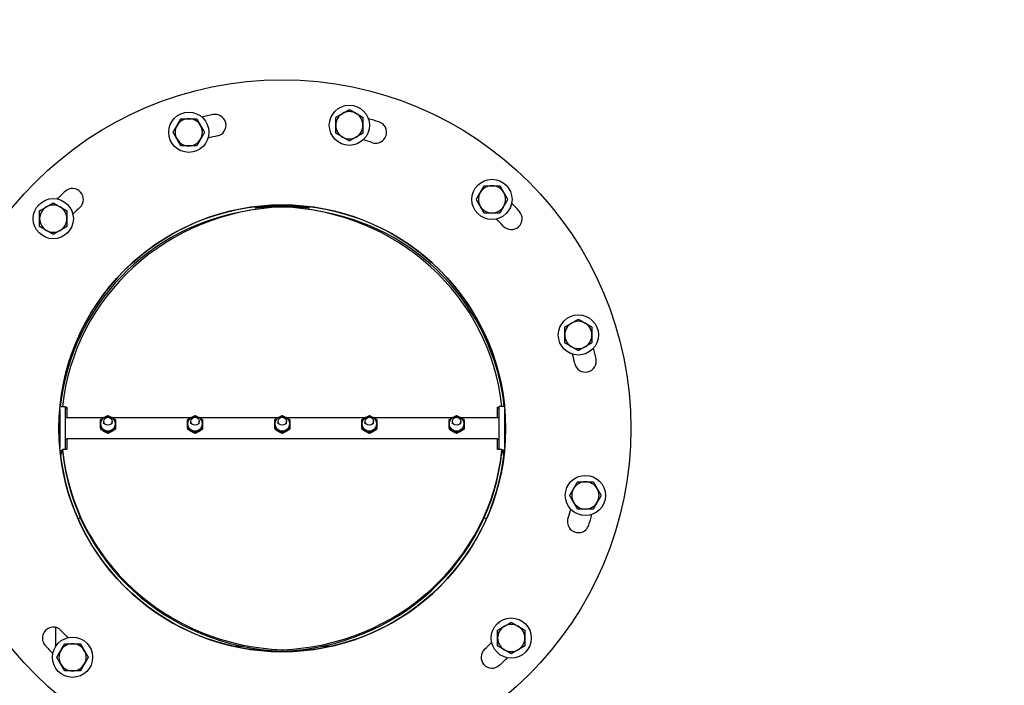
# Model space of a CAD drawing. Header units: inches. Extents: x 18 to 846, y -44 to 561.
# Tile 304 of 642: x 291 to 314, y 492 to 507. Entities that reach past the tile are written whole.
import ezdxf

# ---------------------------------------------------------------- set-up
doc = ezdxf.new("R2010")
doc.units = ezdxf.units.IN
doc.header["$LTSCALE"] = 24
doc.header["$MEASUREMENT"] = 0
doc.layers.add('Dimension (ANSI)', color=7, linetype='Continuous', lineweight=25)
doc.layers.add('Visible (ANSI)', color=7, linetype='Continuous', lineweight=30)
doc.styles.add('Note Text (ANSI)', font='tahoma.ttf')
doc.dimstyles.new('SB Fraction-16 (ANSI)', dxfattribs={"dimscale": 24, "dimtxt": 0.125, "dimasz": 0.098425, "dimexe": 0.125, "dimexo": 0.0625, "dimgap": 0.031496, "dimtad": 0, "dimtih": 1, "dimtoh": 1, "dimdec": 4, "dimrnd": 1e-08, "dimzin": 0, "dimdsep": 46, "dimlunit": 5, "dimtxsty": 'Note Text (ANSI)', "dimcen": 0.09, "dimdle": 0.393701, "dimclrd": 256, "dimclre": 256, "dimclrt": 256, "dimadec": 0, "dimazin": 3, "dimtfac": 0.96, "dimtofl": 0, "dimtmove": 0, "dimatfit": 3, "dimfxl": 1, "dimfrac": 2, "dimtolj": 1, "dimtzin": 12, "dimlwd": -1, "dimlwe": -1, "dimarcsym": 0})

# ---------------------------------------------------------------- blocks, each defined once
blk = doc.blocks.new('*D18')
at = {"layer": 'Defpoints', "color": 0, "transparency": 16777216}
for p in [(336.178, 524.056), (247.36, 404.056), (336.178, 404.056)]:
    blk.add_point(p, dxfattribs=at)
at = {"layer": 'Dimension (ANSI)', "transparency": 16777216}
for p, q in [((334.678, 524.056), (244.36, 524.056)), ((247.36, 521.694), (247.36, 466.375)), ((247.36, 406.419), (247.36, 461.738)), ((334.678, 404.056), (244.36, 404.056))]:
    blk.add_line(p, q, dxfattribs=at)
for points in [[(246.966, 521.694), (247.753, 521.694), (247.36, 524.056)], [(246.966, 406.419), (247.753, 406.419), (247.36, 404.056)]]:
    blk.add_solid(points, dxfattribs=at)
at = {"layer": 'Dimension (ANSI)', "transparency": 16777216, "insert": (244.292, 465.619), "char_height": 3, "attachment_point": 1, "style": 'Note Text (ANSI)'}
blk.add_mtext('\\A1;120', dxfattribs=at)

msp = doc.modelspace()

# ---------------------------------------------------------------- linework, layer by layer
at = {"layer": 'Visible (ANSI)'}
for p, q in [((292.09577, 498.23193), (292.10099, 498.23193)), ((292.10099, 498.29732), (292.10099, 497.41553)), ((292.10632, 498.35518), (292.22599, 498.35518)), ((292.22599, 498.35518), (292.22599, 497.37347)), ((292.22599, 498.33939), (292.26649, 498.33939)), ((292.26649, 498.30704), (292.22599, 498.30704)), ((292.26649, 498.33939), (292.26649, 498.10643)), ((302.14749, 498.10643), (302.14749, 498.33939)), ((302.14749, 498.33939), (302.18799, 498.33939)), ((302.18799, 498.30704), (302.14749, 498.30704)), ((302.18799, 497.37347), (302.18799, 498.35518)), ((302.30767, 498.35518), (302.18799, 498.35518)), ((302.31299, 497.41553), (302.31299, 498.29732)), ((302.31822, 498.23193), (302.31299, 498.23193)), ((292.22599, 498.10643), (293.12145, 498.10643)), ((293.11199, 497.96229), (293.11199, 498.0182)), ((293.29253, 498.10643), (295.12145, 498.10643)), ((293.30199, 497.96229), (293.30199, 498.0182)), ((295.11199, 497.96229), (295.11199, 498.0182)), ((295.29253, 498.10643), (297.12145, 498.10643)), ((295.30199, 497.96229), (295.30199, 498.0182)), ((297.11199, 497.96229), (297.11199, 498.0182)), ((297.29253, 498.10643), (299.12145, 498.10643)), ((297.30199, 497.96229), (297.30199, 498.0182)), ((299.11199, 497.96229), (299.11199, 498.0182)), ((299.29253, 498.10643), (301.12145, 498.10643)), ((299.30199, 497.96229), (299.30199, 498.0182)), ((301.11199, 497.96229), (301.11199, 498.0182)), ((301.29253, 498.10643), (302.18799, 498.10643)), ((301.30199, 497.96229), (301.30199, 498.0182)), ((293.03499, 497.86239), (293.03499, 497.84084)), ((293.20699, 497.76647), (293.20699, 497.74492)), ((293.37899, 497.86239), (293.37899, 497.84084)), ((295.03499, 497.86239), (295.03499, 497.84084)), ((295.20699, 497.76647), (295.20699, 497.74492)), ((295.37899, 497.86239), (295.37899, 497.84084)), ((297.03499, 497.86239), (297.03499, 497.84084)), ((297.20699, 497.76647), (297.20699, 497.74492)), ((297.37899, 497.86239), (297.37899, 497.84084)), ((299.03499, 497.86239), (299.03499, 497.84084)), ((299.20699, 497.76647), (299.20699, 497.74492)), ((299.37899, 497.86239), (299.37899, 497.84084)), ((301.03499, 497.86239), (301.03499, 497.84084)), ((301.20699, 497.76647), (301.20699, 497.74492)), ((301.37899, 497.86239), (301.37899, 497.84084)), ((292.22599, 497.60643), (292.26649, 497.60643)), ((302.14749, 497.61495), (292.26649, 497.61495)), ((292.26649, 497.61495), (292.26649, 497.37347)), ((302.14749, 497.37347), (302.14749, 497.61495)), ((302.14749, 497.60643), (302.18799, 497.60643)), ((292.09577, 497.48093), (292.10099, 497.48093)), ((292.10632, 497.35768), (292.1653, 497.35768)), ((292.1653, 497.37347), (292.1653, 497.34111)), ((292.26649, 497.37347), (292.1653, 497.37347)), ((302.24869, 497.37347), (302.14749, 497.37347)), ((302.24869, 497.34111), (302.24869, 497.37347)), ((302.30767, 497.35768), (302.24869, 497.35768)), ((302.31822, 497.48093), (302.31299, 497.48093)), ((292.00729, 493.28804), (292.00729, 492.85222)), ((297.20699, 492.77662), (297.20699, 492.74427)), ((297.20199, 492.73143), (297.20199, 492.73177)), ((297.21199, 492.73177), (297.21199, 492.73143))]:
    msp.add_line(p, q, dxfattribs=at)
for centre, radius in [((297.20699, 497.85643), 8), ((298.74752, 504.81289), 0.461), ((295.0629, 504.65117), 0.461), ((302.01936, 503.11064), 0.461), ((291.95278, 502.6688), 0.461), ((297.20699, 497.85643), 5.125), ((304.00173, 500.00052), 0.461), ((304.16346, 496.3159), 0.461), ((302.4612, 493.04406), 0.461), ((292.39462, 492.60222), 0.461)]:
    msp.add_circle(centre, radius, dxfattribs=at)
for centre, radius, start, end in [((295.0629, 504.65117), 0.3125, 90, 150), ((295.0629, 504.65117), 0.3125, 30, 90), ((297.20699, 497.85643), 7.375, 102.486826, 104.451374), ((295.66646, 504.81289), 0.25, 282.486826, 102.486826), ((298.74752, 504.81289), 0.3125, 120, 180), ((298.74752, 504.81289), 0.3125, 60, 120), ((298.74752, 504.81289), 0.3125, 0, 60), ((297.20699, 497.85643), 7.375, 72.486826, 74.451374), ((295.0629, 504.65117), 0.3125, 150, 210), ((295.0629, 504.65117), 0.3125, 330, 30), ((298.74752, 504.81289), 0.3125, 180, 240), ((298.74752, 504.81289), 0.3125, 300, 0), ((299.35108, 504.65117), 0.25, 252.486826, 72.486826), ((297.20699, 497.85643), 6.875, 102.486826, 104.341962), ((298.74752, 504.81289), 0.3125, 240, 300), ((295.0629, 504.65117), 0.3125, 210, 270), ((295.0629, 504.65117), 0.3125, 270, 330), ((297.20699, 497.85643), 6.875, 72.486826, 74.341962), ((302.01936, 503.11064), 0.3125, 90, 150), ((302.01936, 503.11064), 0.3125, 30, 90), ((297.20699, 497.85643), 7.375, 132.486826, 134.451374), ((292.39462, 503.11064), 0.25, 312.486826, 132.486826), ((302.01936, 503.11064), 0.3125, 150, 210), ((302.01936, 503.11064), 0.3125, 330, 30), ((291.95278, 502.6688), 0.3125, 120, 180), ((291.95278, 502.6688), 0.3125, 60, 120), ((291.95278, 502.6688), 0.3125, 0, 60), ((297.20699, 497.85643), 6.875, 132.486826, 134.341962), ((302.01936, 503.11064), 0.3125, 210, 270), ((302.01936, 503.11064), 0.3125, 270, 330), ((297.20699, 497.85643), 7.375, 42.486826, 44.451374), ((302.4612, 502.6688), 0.25, 222.486826, 42.486826), ((291.95278, 502.6688), 0.3125, 180, 240), ((291.95278, 502.6688), 0.3125, 300, 0), ((297.20699, 497.85643), 6.875, 42.486826, 44.341962), ((291.95278, 502.6688), 0.3125, 240, 300), ((304.00173, 500.00052), 0.3125, 120, 180), ((304.00173, 500.00052), 0.3125, 60, 120), ((304.00173, 500.00052), 0.3125, 0, 60), ((304.00173, 500.00052), 0.3125, 180, 240), ((304.00173, 500.00052), 0.3125, 300, 0), ((304.00173, 500.00052), 0.3125, 240, 300), ((297.20699, 497.85643), 6.875, 12.486826, 14.341962), ((297.20699, 497.85643), 7.375, 12.486826, 14.451374), ((304.16346, 499.39696), 0.25, 192.486826, 12.486826), ((304.16346, 496.3159), 0.3125, 90, 150), ((304.16346, 496.3159), 0.3125, 30, 90), ((304.16346, 496.3159), 0.3125, 150, 210), ((304.16346, 496.3159), 0.3125, 330, 30), ((304.16346, 496.3159), 0.3125, 210, 270), ((304.16346, 496.3159), 0.3125, 270, 330), ((297.20699, 497.85643), 6.875, 342.486826, 344.341962), ((304.00173, 495.71234), 0.25, 162.486826, 342.486826), ((297.20699, 497.85643), 7.375, 342.486826, 344.451374), ((291.95278, 493.04406), 0.25, 42.486826, 222.486826), ((297.20699, 497.85643), 6.875, 222.486826, 224.341962), ((302.4612, 493.04406), 0.3125, 120, 180), ((302.4612, 493.04406), 0.3125, 60, 120), ((302.4612, 493.04406), 0.3125, 0, 60), ((302.4612, 493.04406), 0.3125, 180, 240), ((302.4612, 493.04406), 0.3125, 300, 0), ((297.20699, 497.85643), 7.375, 222.486826, 224.451374), ((292.39462, 492.60222), 0.3125, 150, 210), ((292.39462, 492.60222), 0.3125, 90, 150), ((292.39462, 492.60222), 0.3125, 30, 90), ((292.39462, 492.60222), 0.3125, 330, 30), ((302.01936, 492.60222), 0.25, 132.486826, 312.486826), ((297.20699, 497.85643), 6.875, 312.486826, 314.341962), ((302.4612, 493.04406), 0.3125, 240, 300), ((297.20699, 497.85643), 7.375, 312.486826, 314.451374), ((292.39462, 492.60222), 0.3125, 210, 270), ((292.39462, 492.60222), 0.3125, 270, 330)]:
    msp.add_arc(centre, radius, start, end, dxfattribs=at)
for centre, major_axis, ratio, start_param, end_param in [((297.20699, 497.85643), (-5.125, 0), 0.99993305, 3.23907054, 6.18570742), ((297.40419, 497.85643), (-5.2627, 0), 0.96592583, 4.74986825, 6.18491324), ((297.0098, 497.85643), (5.2627, 0), 0.96592583, 0.09827207, 1.53331706), ((297.20699, 497.79861), (5.125, 0), 0.99770102, 1.71774926, 3.03252708), ((297.20699, 497.79861), (5.125, 0), 0.99770102, 0.10906558, 1.42384339), ((297.20699, 497.85643), (-5.125, 0), 0.99993305, 6.19705041, 6.20984638), ((297.20699, 497.79861), (5.125, 0), 0.99770102, 3.05545776, 3.05674561), ((297.20699, 497.85643), (5.125, 0), 0.99993305, 0.07333892, 0.08613489), ((297.20699, 497.79861), (5.125, 0), 0.99770102, 0.08484705, 0.08613489), ((293.20699, 497.96229), (-0.172, 0), 0.96592583, 5.23598776, 6.28318531), ((293.20699, 497.96229), (-0.172, 0), 0.96592583, 0, 1.04719755), ((293.20699, 497.96229), (-0.172, 0), 0.96592583, 4.1887902, 5.23598776), ((293.20699, 497.96229), (0.172, 0), 0.96592583, 0, 1.04719755), ((293.20699, 497.96229), (0.172, 0), 0.96592583, 5.23598776, 6.28318531), ((295.20699, 497.96229), (-0.172, 0), 0.96592583, 5.23598776, 6.28318531), ((295.20699, 497.96229), (-0.172, 0), 0.96592583, 0, 1.04719755), ((295.20699, 497.96229), (-0.172, 0), 0.96592583, 4.1887902, 5.23598776), ((295.20699, 497.96229), (0.172, 0), 0.96592583, 0, 1.04719755), ((295.20699, 497.96229), (0.172, 0), 0.96592583, 5.23598776, 6.28318531), ((297.20699, 497.96229), (-0.172, 0), 0.96592583, 5.23598776, 6.28318531), ((297.20699, 497.96229), (-0.172, 0), 0.96592583, 0, 1.04719755), ((297.20699, 497.96229), (-0.172, 0), 0.96592583, 4.1887902, 5.23598776), ((297.20699, 497.96229), (0.172, 0), 0.96592583, 0, 1.04719755), ((297.20699, 497.96229), (0.172, 0), 0.96592583, 5.23598776, 6.28318531), ((299.20699, 497.96229), (-0.172, 0), 0.96592583, 5.23598776, 6.28318531), ((299.20699, 497.96229), (-0.172, 0), 0.96592583, 0, 1.04719755), ((299.20699, 497.96229), (-0.172, 0), 0.96592583, 4.1887902, 5.23598776), ((299.20699, 497.96229), (0.172, 0), 0.96592583, 0, 1.04719755), ((299.20699, 497.96229), (0.172, 0), 0.96592583, 5.23598776, 6.28318531), ((301.20699, 497.96229), (-0.172, 0), 0.96592583, 5.23598776, 6.28318531), ((301.20699, 497.96229), (-0.172, 0), 0.96592583, 0, 1.04719755), ((301.20699, 497.96229), (-0.172, 0), 0.96592583, 4.1887902, 5.23598776), ((301.20699, 497.96229), (0.172, 0), 0.96592583, 0, 1.04719755), ((301.20699, 497.96229), (0.172, 0), 0.96592583, 5.23598776, 6.28318531), ((293.20699, 497.96229), (0.172, 0), 0.96592583, 4.1887902, 5.23598776), ((295.20699, 497.96229), (0.172, 0), 0.96592583, 4.1887902, 5.23598776), ((297.20699, 497.96229), (0.172, 0), 0.96592583, 4.1887902, 5.23598776), ((299.20699, 497.96229), (0.172, 0), 0.96592583, 4.1887902, 5.23598776), ((301.20699, 497.96229), (0.172, 0), 0.96592583, 4.1887902, 5.23598776), ((297.20699, 497.85643), (-5.125, 0), 0.99993305, 0.07333892, 0.08613489), ((297.20699, 497.85643), (-5.125, 0), 0.99993305, 0.09747789, 1.56982072), ((297.20699, 496.6694), (-5.125, 0), 0.84446965, 6.12347391, 6.15727519), ((297.20699, 496.6694), (5.125, 0), 0.84446965, 2.98188126, 3.01568253), ((297.40419, 497.85643), (-5.2627, 0), 0.96592583, 0.09515186, 1.53331706), ((297.40419, 497.82408), (-5.2627, 0), 0.96592583, 0.09515186, 1.53331706), ((297.0098, 497.85643), (5.2627, 0), 0.96592583, 4.74986825, 6.18803345), ((297.0098, 497.82408), (5.2627, 0), 0.96592583, 4.74986825, 6.18803345), ((297.20699, 497.85643), (5.125, 0), 0.99993305, 4.71336459, 6.18570742), ((297.20699, 496.6694), (-5.125, 0), 0.84446965, 3.26750278, 3.30130405), ((297.20699, 496.6694), (5.125, 0), 0.84446965, 0.12591012, 0.1597114), ((297.20699, 497.85643), (5.125, 0), 0.99993305, 6.19705041, 6.20984638), ((297.20699, 494.58889), (-5.125, 0), 0.56153806, 5.84319943, 5.86258091), ((297.20699, 494.58889), (5.125, 0), 0.56153806, 2.70160678, 2.72098825), ((297.20699, 494.58889), (-5.125, 0), 0.56153806, 3.56219705, 3.58157853), ((297.20699, 494.58889), (5.125, 0), 0.56153806, 0.4206044, 0.43998588), ((297.20699, 491.87974), (5.125, 0), 0.19311493, 1.74868991, 1.7834114), ((297.20699, 491.8786), (-5.125, 0), 0.19289574, 4.88843461, 4.9232623), ((297.20699, 491.8786), (-5.125, 0), 0.19289574, 4.50151566, 4.53634335), ((297.20699, 491.87974), (5.125, 0), 0.19311493, 1.35818126, 1.39290274)]:
    msp.add_ellipse(centre, major_axis=major_axis, ratio=ratio, start_param=start_param, end_param=end_param, dxfattribs=at)
for centre in [(293.20699, 498.0182), (295.20699, 498.0182), (297.20699, 498.0182), (299.20699, 498.0182), (301.20699, 498.0182)]:
    msp.add_ellipse(centre, major_axis=(0.095, 0), ratio=0.96592583, dxfattribs=at)
for points in [[(294.79227, 504.80742), (294.83413, 504.87993), (294.88248, 504.96367)], [(294.88248, 504.96367), (294.97917, 504.96367), (295.0629, 504.96367)], [(295.0629, 504.96367), (295.14663, 504.96367), (295.24332, 504.96367)], [(295.24332, 504.96367), (295.29167, 504.87993), (295.33353, 504.80742)], [(298.43502, 504.99331), (298.51876, 505.04166), (298.59127, 505.08352)], [(298.43502, 504.81289), (298.43502, 504.89663), (298.43502, 504.99331)], [(298.59127, 505.08352), (298.66379, 505.12539), (298.74752, 505.17374)], [(298.74752, 505.17374), (298.83126, 505.12539), (298.90377, 505.08352)], [(298.90377, 505.08352), (298.97629, 505.04166), (299.06002, 504.99331)], [(299.06002, 504.99331), (299.06002, 504.89663), (299.06002, 504.81289)], [(294.70206, 504.65117), (294.7504, 504.7349), (294.79227, 504.80742)], [(295.33353, 504.80742), (295.3754, 504.7349), (295.42374, 504.65117)], [(298.43502, 504.63247), (298.43502, 504.72916), (298.43502, 504.81289)], [(299.06002, 504.81289), (299.06002, 504.72916), (299.06002, 504.63247)], [(294.79227, 504.49492), (294.7504, 504.56743), (294.70206, 504.65117)], [(295.42374, 504.65117), (295.3754, 504.56743), (295.33353, 504.49492)], [(298.59127, 504.54226), (298.51876, 504.58413), (298.43502, 504.63247)], [(298.74752, 504.45205), (298.66379, 504.50039), (298.59127, 504.54226)], [(298.90377, 504.54226), (298.83126, 504.50039), (298.74752, 504.45205)], [(299.06002, 504.63247), (298.97629, 504.58413), (298.90377, 504.54226)], [(294.88248, 504.33867), (294.83413, 504.4224), (294.79227, 504.49492)], [(295.0629, 504.33867), (294.97917, 504.33867), (294.88248, 504.33867)], [(295.24332, 504.33867), (295.14663, 504.33867), (295.0629, 504.33867)], [(295.33353, 504.49492), (295.29167, 504.4224), (295.24332, 504.33867)], [(301.74873, 503.26689), (301.7906, 503.3394), (301.83894, 503.42314)], [(301.83894, 503.42314), (301.93563, 503.42314), (302.01936, 503.42314)], [(302.01936, 503.42314), (302.1031, 503.42314), (302.19979, 503.42314)], [(302.19979, 503.42314), (302.24813, 503.3394), (302.29, 503.26689)], [(301.65852, 503.11064), (301.70686, 503.19437), (301.74873, 503.26689)], [(302.29, 503.26689), (302.33186, 503.19437), (302.38021, 503.11064)], [(291.64028, 502.84922), (291.72402, 502.89757), (291.79653, 502.93943)], [(291.79653, 502.93943), (291.86905, 502.9813), (291.95278, 503.02964)], [(291.95278, 503.02964), (292.03652, 502.9813), (292.10903, 502.93943)], [(292.10903, 502.93943), (292.18155, 502.89757), (292.26528, 502.84922)], [(301.74873, 502.95439), (301.70686, 503.0269), (301.65852, 503.11064)], [(301.83894, 502.79814), (301.7906, 502.88187), (301.74873, 502.95439)], [(302.29, 502.95439), (302.24813, 502.88187), (302.19979, 502.79814)], [(302.38021, 503.11064), (302.33186, 503.0269), (302.29, 502.95439)], [(291.64028, 502.6688), (291.64028, 502.75253), (291.64028, 502.84922)], [(292.26528, 502.84922), (292.26528, 502.75253), (292.26528, 502.6688)], [(302.01936, 502.79814), (301.93563, 502.79814), (301.83894, 502.79814)], [(302.19979, 502.79814), (302.1031, 502.79814), (302.01936, 502.79814)], [(291.64028, 502.48838), (291.64028, 502.58507), (291.64028, 502.6688)], [(291.79653, 502.39817), (291.72402, 502.44003), (291.64028, 502.48838)], [(292.26528, 502.48838), (292.18155, 502.44003), (292.10903, 502.39817)], [(292.26528, 502.6688), (292.26528, 502.58507), (292.26528, 502.48838)], [(291.95278, 502.30796), (291.86905, 502.3563), (291.79653, 502.39817)], [(292.10903, 502.39817), (292.03652, 502.3563), (291.95278, 502.30796)], [(303.68923, 500.18094), (303.77297, 500.22929), (303.84548, 500.27115)], [(303.84548, 500.27115), (303.918, 500.31302), (304.00173, 500.36136)], [(304.00173, 500.36136), (304.08547, 500.31302), (304.15798, 500.27115)], [(304.15798, 500.27115), (304.2305, 500.22929), (304.31423, 500.18094)], [(303.68923, 500.00052), (303.68923, 500.08425), (303.68923, 500.18094)], [(303.68923, 499.8201), (303.68923, 499.91679), (303.68923, 500.00052)], [(304.31423, 500.18094), (304.31423, 500.08425), (304.31423, 500.00052)], [(304.31423, 500.00052), (304.31423, 499.91679), (304.31423, 499.8201)], [(303.84548, 499.72989), (303.77297, 499.77175), (303.68923, 499.8201)], [(304.31423, 499.8201), (304.2305, 499.77175), (304.15798, 499.72989)], [(304.00173, 499.63968), (303.918, 499.68802), (303.84548, 499.72989)], [(304.15798, 499.72989), (304.08547, 499.68802), (304.00173, 499.63968)], [(293.03499, 498.05424), (293.08108, 498.08391), (293.12099, 498.10617)], [(293.03499, 497.96229), (293.03499, 498.00681), (293.03499, 498.05424)], [(293.03499, 497.86239), (293.03499, 497.91777), (293.03499, 497.96229)], [(293.12099, 498.10617), (293.1609, 498.12843), (293.20699, 498.15016)], [(293.20699, 498.15016), (293.25308, 498.12843), (293.29299, 498.10617)], [(293.29299, 498.10617), (293.3329, 498.08391), (293.37899, 498.05424)], [(293.37899, 498.05424), (293.37899, 498.00681), (293.37899, 497.96229)], [(293.37899, 497.96229), (293.37899, 497.91777), (293.37899, 497.86239)], [(295.03499, 498.05424), (295.08108, 498.08391), (295.12099, 498.10617)], [(295.03499, 497.96229), (295.03499, 498.00681), (295.03499, 498.05424)], [(295.03499, 497.86239), (295.03499, 497.91777), (295.03499, 497.96229)], [(295.12099, 498.10617), (295.1609, 498.12843), (295.20699, 498.15016)], [(295.20699, 498.15016), (295.25308, 498.12843), (295.29299, 498.10617)], [(295.29299, 498.10617), (295.3329, 498.08391), (295.37899, 498.05424)], [(295.37899, 498.05424), (295.37899, 498.00681), (295.37899, 497.96229)], [(295.37899, 497.96229), (295.37899, 497.91777), (295.37899, 497.86239)], [(297.03499, 498.05424), (297.08108, 498.08391), (297.12099, 498.10617)], [(297.03499, 497.96229), (297.03499, 498.00681), (297.03499, 498.05424)], [(297.03499, 497.86239), (297.03499, 497.91777), (297.03499, 497.96229)], [(297.12099, 498.10617), (297.1609, 498.12843), (297.20699, 498.15016)], [(297.20699, 498.15016), (297.25308, 498.12843), (297.29299, 498.10617)], [(297.29299, 498.10617), (297.3329, 498.08391), (297.37899, 498.05424)], [(297.37899, 498.05424), (297.37899, 498.00681), (297.37899, 497.96229)], [(297.37899, 497.96229), (297.37899, 497.91777), (297.37899, 497.86239)], [(299.03499, 498.05424), (299.08108, 498.08391), (299.12099, 498.10617)], [(299.03499, 497.96229), (299.03499, 498.00681), (299.03499, 498.05424)], [(299.03499, 497.86239), (299.03499, 497.91777), (299.03499, 497.96229)], [(299.12099, 498.10617), (299.1609, 498.12843), (299.20699, 498.15016)], [(299.20699, 498.15016), (299.25308, 498.12843), (299.29299, 498.10617)], [(299.29299, 498.10617), (299.3329, 498.08391), (299.37899, 498.05424)], [(299.37899, 498.05424), (299.37899, 498.00681), (299.37899, 497.96229)], [(299.37899, 497.96229), (299.37899, 497.91777), (299.37899, 497.86239)], [(301.03499, 498.05424), (301.08108, 498.08391), (301.12099, 498.10617)], [(301.03499, 497.96229), (301.03499, 498.00681), (301.03499, 498.05424)], [(301.03499, 497.86239), (301.03499, 497.91777), (301.03499, 497.96229)], [(301.12099, 498.10617), (301.1609, 498.12843), (301.20699, 498.15016)], [(301.20699, 498.15016), (301.25308, 498.12843), (301.29299, 498.10617)], [(301.29299, 498.10617), (301.3329, 498.08391), (301.37899, 498.05424)], [(301.37899, 498.05424), (301.37899, 498.00681), (301.37899, 497.96229)], [(301.37899, 497.96229), (301.37899, 497.91777), (301.37899, 497.86239)], [(293.12099, 497.81841), (293.08108, 497.84067), (293.03499, 497.86239)], [(293.03499, 497.84084), (293.08108, 497.81116), (293.12099, 497.7889)], [(293.20699, 497.76647), (293.1609, 497.79615), (293.12099, 497.81841)], [(293.12099, 497.7889), (293.1609, 497.76665), (293.20699, 497.74492)], [(293.29299, 497.81841), (293.25308, 497.79615), (293.20699, 497.76647)], [(293.20699, 497.74492), (293.25308, 497.76665), (293.29299, 497.7889)], [(293.37899, 497.86239), (293.3329, 497.84067), (293.29299, 497.81841)], [(293.29299, 497.7889), (293.3329, 497.81116), (293.37899, 497.84084)], [(295.12099, 497.81841), (295.08108, 497.84067), (295.03499, 497.86239)], [(295.03499, 497.84084), (295.08108, 497.81116), (295.12099, 497.7889)], [(295.20699, 497.76647), (295.1609, 497.79615), (295.12099, 497.81841)], [(295.12099, 497.7889), (295.1609, 497.76665), (295.20699, 497.74492)], [(295.29299, 497.81841), (295.25308, 497.79615), (295.20699, 497.76647)], [(295.20699, 497.74492), (295.25308, 497.76665), (295.29299, 497.7889)], [(295.37899, 497.86239), (295.3329, 497.84067), (295.29299, 497.81841)], [(295.29299, 497.7889), (295.3329, 497.81116), (295.37899, 497.84084)], [(297.12099, 497.81841), (297.08108, 497.84067), (297.03499, 497.86239)], [(297.03499, 497.84084), (297.08108, 497.81116), (297.12099, 497.7889)], [(297.20699, 497.76647), (297.1609, 497.79615), (297.12099, 497.81841)], [(297.12099, 497.7889), (297.1609, 497.76665), (297.20699, 497.74492)], [(297.29299, 497.81841), (297.25308, 497.79615), (297.20699, 497.76647)], [(297.20699, 497.74492), (297.25308, 497.76665), (297.29299, 497.7889)], [(297.37899, 497.86239), (297.3329, 497.84067), (297.29299, 497.81841)], [(297.29299, 497.7889), (297.3329, 497.81116), (297.37899, 497.84084)], [(299.12099, 497.81841), (299.08108, 497.84067), (299.03499, 497.86239)], [(299.03499, 497.84084), (299.08108, 497.81116), (299.12099, 497.7889)], [(299.20699, 497.76647), (299.1609, 497.79615), (299.12099, 497.81841)], [(299.12099, 497.7889), (299.1609, 497.76665), (299.20699, 497.74492)], [(299.29299, 497.81841), (299.25308, 497.79615), (299.20699, 497.76647)], [(299.20699, 497.74492), (299.25308, 497.76665), (299.29299, 497.7889)], [(299.37899, 497.86239), (299.3329, 497.84067), (299.29299, 497.81841)], [(299.29299, 497.7889), (299.3329, 497.81116), (299.37899, 497.84084)], [(301.12099, 497.81841), (301.08108, 497.84067), (301.03499, 497.86239)], [(301.03499, 497.84084), (301.08108, 497.81116), (301.12099, 497.7889)], [(301.20699, 497.76647), (301.1609, 497.79615), (301.12099, 497.81841)], [(301.12099, 497.7889), (301.1609, 497.76665), (301.20699, 497.74492)], [(301.29299, 497.81841), (301.25308, 497.79615), (301.20699, 497.76647)], [(301.20699, 497.74492), (301.25308, 497.76665), (301.29299, 497.7889)], [(301.37899, 497.86239), (301.3329, 497.84067), (301.29299, 497.81841)], [(301.29299, 497.7889), (301.3329, 497.81116), (301.37899, 497.84084)], [(303.89282, 496.47215), (303.93469, 496.54466), (303.98303, 496.6284)], [(303.98303, 496.6284), (304.07972, 496.6284), (304.16346, 496.6284)], [(304.16346, 496.6284), (304.24719, 496.6284), (304.34388, 496.6284)], [(304.34388, 496.6284), (304.39222, 496.54466), (304.43409, 496.47215)], [(303.80261, 496.3159), (303.85096, 496.39963), (303.89282, 496.47215)], [(304.43409, 496.47215), (304.47596, 496.39963), (304.5243, 496.3159)], [(303.89282, 496.15965), (303.85096, 496.23216), (303.80261, 496.3159)], [(303.98303, 496.0034), (303.93469, 496.08713), (303.89282, 496.15965)], [(304.43409, 496.15965), (304.39222, 496.08713), (304.34388, 496.0034)], [(304.5243, 496.3159), (304.47596, 496.23216), (304.43409, 496.15965)], [(304.16346, 496.0034), (304.07972, 496.0034), (303.98303, 496.0034)], [(304.34388, 496.0034), (304.24719, 496.0034), (304.16346, 496.0034)], [(302.1487, 493.22448), (302.23243, 493.27282), (302.30495, 493.31469)], [(302.1487, 493.04406), (302.1487, 493.12779), (302.1487, 493.22448)], [(302.30495, 493.31469), (302.37747, 493.35656), (302.4612, 493.4049)], [(302.4612, 493.4049), (302.54493, 493.35656), (302.61745, 493.31469)], [(302.61745, 493.31469), (302.68997, 493.27282), (302.7737, 493.22448)], [(302.7737, 493.22448), (302.7737, 493.12779), (302.7737, 493.04406)], [(302.1487, 492.86363), (302.1487, 492.96032), (302.1487, 493.04406)], [(302.7737, 493.04406), (302.7737, 492.96032), (302.7737, 492.86363)], [(292.03378, 492.60222), (292.08212, 492.68595), (292.12399, 492.75847)], [(292.12399, 492.75847), (292.16585, 492.83099), (292.2142, 492.91472)], [(292.2142, 492.91472), (292.31089, 492.91472), (292.39462, 492.91472)], [(292.39462, 492.91472), (292.47835, 492.91472), (292.57504, 492.91472)], [(292.57504, 492.91472), (292.62339, 492.83099), (292.66525, 492.75847)], [(292.66525, 492.75847), (292.70712, 492.68595), (292.75546, 492.60222)], [(302.30495, 492.77342), (302.23243, 492.81529), (302.1487, 492.86363)], [(302.4612, 492.68321), (302.37747, 492.73156), (302.30495, 492.77342)], [(302.61745, 492.77342), (302.54493, 492.73156), (302.4612, 492.68321)], [(302.7737, 492.86363), (302.68997, 492.81529), (302.61745, 492.77342)], [(292.12399, 492.44597), (292.08212, 492.51849), (292.03378, 492.60222)], [(292.75546, 492.60222), (292.70712, 492.51849), (292.66525, 492.44597)], [(292.2142, 492.28972), (292.16585, 492.37345), (292.12399, 492.44597)], [(292.66525, 492.44597), (292.62339, 492.37345), (292.57504, 492.28972)], [(292.39462, 492.28972), (292.31089, 492.28972), (292.2142, 492.28972)], [(292.57504, 492.28972), (292.47835, 492.28972), (292.39462, 492.28972)]]:
    msp.add_rational_spline(points, [1, 1.0379548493, 1], degree=2, dxfattribs=at)
msp.add_open_spline([(297.83199, 502.91993), (297.83199, 502.91947), (297.82823, 502.91947), (297.81241, 502.92044), (297.80035, 502.92142), (297.76845, 502.92414), (297.7486, 502.92589), (297.70273, 502.92977), (297.67671, 502.93189), (297.62126, 502.93605), (297.58993, 502.93823), (297.52169, 502.94236), (297.48478, 502.9443), (297.40779, 502.94753), (297.36764, 502.94882), (297.28688, 502.95053), (297.24627, 502.95095), (297.16771, 502.95095), (297.12711, 502.95053), (297.04634, 502.94882), (297.00619, 502.94753), (296.9292, 502.9443), (296.8923, 502.94236), (296.82406, 502.93823), (296.79273, 502.93605), (296.73727, 502.93189), (296.71126, 502.92977), (296.66538, 502.92589), (296.64553, 502.92414), (296.61364, 502.92142), (296.60158, 502.92044), (296.58575, 502.91947), (296.58199, 502.91947), (296.58199, 502.92038), (296.58576, 502.92132), (296.6016, 502.92416), (296.61367, 502.92607), (296.64558, 502.93058), (296.66543, 502.93318), (296.71131, 502.93864), (296.73733, 502.94148), (296.79277, 502.94692), (296.82408, 502.94971), (296.89229, 502.95489), (296.92919, 502.95729), (297.00617, 502.96126), (297.04632, 502.96283), (297.12708, 502.96491), (297.1677, 502.96541), (297.24628, 502.96541), (297.2869, 502.96491), (297.36767, 502.96283), (297.40782, 502.96126), (297.4848, 502.95729), (297.52169, 502.95489), (297.5899, 502.94971), (297.62122, 502.94692), (297.67665, 502.94148), (297.70267, 502.93864), (297.74855, 502.93318), (297.76841, 502.93058), (297.80031, 502.92607), (297.81239, 502.92416), (297.82823, 502.92132), (297.83199, 502.92038), (297.83199, 502.91993)], degree=3, knots=[-9.57840455, -9.57840455, -9.57840455, -9.57840455, -9.27923184, -9.27923184, -8.98005912, -8.98005912, -8.68088641, -8.68088641, -8.3817137, -8.3817137, -8.08241686, -8.08241686, -7.78312002, -7.78312002, -7.48382319, -7.48382319, -7.18452635, -7.18452635, -6.88522951, -6.88522951, -6.58593268, -6.58593268, -6.28663584, -6.28663584, -5.987339, -5.987339, -5.68816629, -5.68816629, -5.38899358, -5.38899358, -5.08982086, -5.08982086, -4.79064815, -4.79064815, -4.49120693, -4.49120693, -4.19176572, -4.19176572, -3.8923245, -3.8923245, -3.59288328, -3.59288328, -3.29349348, -3.29349348, -2.99410368, -2.99410368, -2.69471388, -2.69471388, -2.39532407, -2.39532407, -2.09593427, -2.09593427, -1.79654447, -1.79654447, -1.49715467, -1.49715467, -1.19776487, -1.19776487, -0.89832365, -0.89832365, -0.59888243, -0.59888243, -0.29944122, -0.29944122, 0, 0, 0, 0], dxfattribs=at)

# ---------------------------------------------------------------- dimensions: what is measured, and where the dimension line sits
at = {"layer": 'Dimension (ANSI)'}
dim = msp.add_linear_dim(base=(247.35953, 404.0563), p1=(336.17843, 524.0563), p2=(336.17843, 404.0563), angle=90, dimstyle='SB Fraction-16 (ANSI)', override={"dimgap": 0.031496, "dimdec": 4, "dimtol": 0, "dimlim": 0, "dimtp": 0, "dimtm": 0, "dimtdec": 2, "dimatfit": 1}, dxfattribs=at)
dim.commit()
dim.dimension.update_dxf_attribs({"geometry": '*D18', "text_midpoint": (247.35953, 464.0563), "dimtype": 160})

doc.saveas('drawing.dxf')
